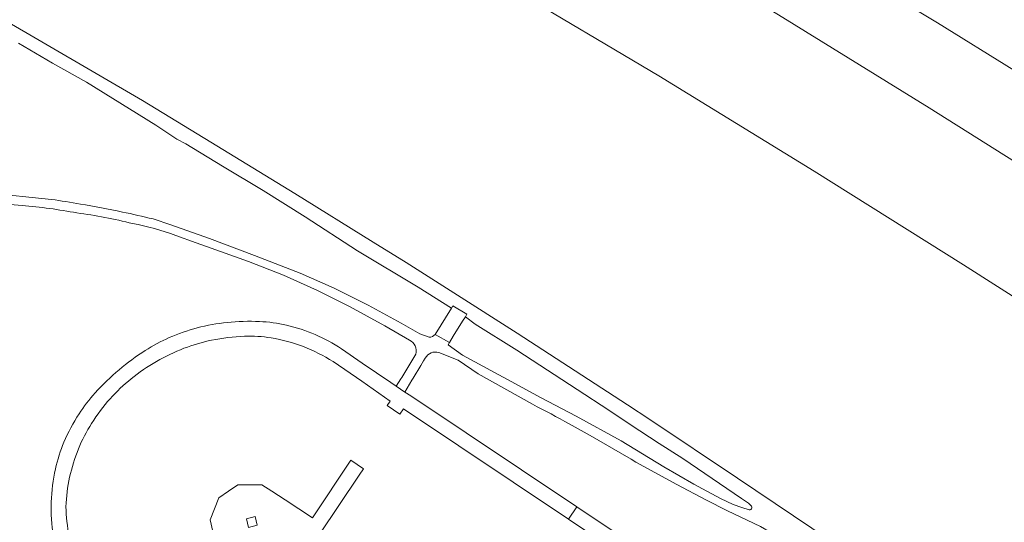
# Model space of a CAD drawing. Extents: x 152048 to 156914, y 461460 to 468786.
# Tile 266 of 272: x 154814 to 154946, y 468411 to 468478. Entities that reach past the tile are written whole.
import ezdxf

# ---------------------------------------------------------------- set-up
doc = ezdxf.new("R2010")
doc.units = 0
doc.header["$LTSCALE"] = 0.75
for name, color, linetype, lineweight in [('B-RO-VH-VERHARDING_BETON-GV', 251, 'CONTINUOUS', 18), ('B-RO-VH-VERHARDING_BETONSTRAATSTEEN-GV', 251, 'CONTINUOUS', 18), ('B-RO-VH-VERHARDING_GESLOTEN-GV', 251, 'CONTINUOUS', 18), ('B-RO-VH-VERHARDING_HALFVERHARDING_GRIND-GV', 251, 'CONTINUOUS', 18)]:
    doc.layers.add(name, color=color, linetype=linetype, lineweight=lineweight)

msp = doc.modelspace()

# ---------------------------------------------------------------- linework, layer by layer
at = {"layer": 'B-RO-VH-VERHARDING_BETON-GV'}
msp.add_lwpolyline([(154871.771, 468439.688), (154869.582, 468436.185), (154871.503, 468435.102), (154872.035, 468435.951), (154873.282, 468437.942), (154873.669, 468438.559), (154873.87, 468438.88), (154871.979, 468440.022)], close=True, dxfattribs=at)
msp.add_lwpolyline([(154871.771, 468439.688), (154869.582, 468436.185), (154871.503, 468435.102), (154872.035, 468435.951), (154873.282, 468437.942), (154873.669, 468438.559), (154873.87, 468438.88), (154871.979, 468440.022)], close=True, dxfattribs=at)
at = {"layer": 'B-RO-VH-VERHARDING_BETONSTRAATSTEEN-GV'}
for points in [[(154837.711, 468437.059, 0.0394751), (154833.966, 468435.755)], [(154837.711, 468437.059, 0.0394751), (154833.966, 468435.755)], [(154841.722, 468437.792, 0.0381028), (154837.711, 468437.059)], [(154841.722, 468437.792, 0.0381028), (154837.711, 468437.059)], [(154846.052, 468437.914, 0.0378713), (154841.722, 468437.792)], [(154846.052, 468437.914, 0.0378713), (154841.722, 468437.792)], [(154849.696, 468437.41, 0.0455186), (154846.052, 468437.914)], [(154849.696, 468437.41, 0.0455186), (154846.052, 468437.914)], [(154853.518, 468436.157, 0.0447363), (154849.696, 468437.41)], [(154853.518, 468436.157, 0.0447363), (154849.696, 468437.41)], [(154833.966, 468435.755, 0.0389349), (154830.744, 468434.03)], [(154833.966, 468435.755, 0.0389349), (154830.744, 468434.03)], [(154835.928, 468434.319, -0.0414607), (154839.641, 468435.409)], [(154835.928, 468434.319, -0.0414607), (154839.641, 468435.409)], [(154839.641, 468435.409, -0.041359), (154844.041, 468435.945)], [(154839.641, 468435.409, -0.041359), (154844.041, 468435.945)], [(154844.041, 468435.945, -0.0510709), (154847.625, 468435.722)], [(154844.041, 468435.945, -0.0510709), (154847.625, 468435.722)], [(154847.625, 468435.722, -0.0509847), (154851.936, 468434.55)], [(154847.625, 468435.722, -0.0509847), (154851.936, 468434.55)], [(154857.054, 468434.242, 0.044953), (154853.518, 468436.157)], [(154857.054, 468434.242, 0.044953), (154853.518, 468436.157)], [(154832.232, 468432.555, -0.0395356), (154835.928, 468434.319)], [(154832.232, 468432.555, -0.0395356), (154835.928, 468434.319)], [(154851.936, 468434.55, -0.051151), (154855.923, 468432.534)], [(154851.936, 468434.55, -0.051151), (154855.923, 468432.534)], [(154830.744, 468434.03, 0.0330158), (154827.239, 468431.444)], [(154830.744, 468434.03, 0.0330158), (154827.239, 468431.444)], [(154827.239, 468431.444, 0.0329119), (154824.021, 468428.342)], [(154827.239, 468431.444, 0.0329119), (154824.021, 468428.342)], [(154828.853, 468430.241, -0.0395511), (154832.232, 468432.555)], [(154828.853, 468430.241, -0.0395511), (154832.232, 468432.555)], [(154826.041, 468427.568, -0.0413914), (154828.853, 468430.241)], [(154826.041, 468427.568, -0.0413914), (154828.853, 468430.241)], [(154824.021, 468428.342, 0.0419049), (154821.863, 468425.534)], [(154824.021, 468428.342, 0.0419049), (154821.863, 468425.534)], [(154823.548, 468424.266, -0.0415724), (154826.041, 468427.568)], [(154823.548, 468424.266, -0.0415724), (154826.041, 468427.568)], [(154821.863, 468425.534, 0.041963), (154819.848, 468421.752)], [(154821.863, 468425.534, 0.041963), (154819.848, 468421.752)], [(154821.779, 468420.844, -0.0448188), (154823.548, 468424.266)], [(154821.779, 468420.844, -0.0448188), (154823.548, 468424.266)], [(154819.848, 468421.752, 0.0480336), (154818.692, 468418.168)], [(154819.848, 468421.752, 0.0480336), (154818.692, 468418.168)], [(154820.603, 468417.051, -0.044211), (154821.779, 468420.844)], [(154820.603, 468417.051, -0.044211), (154821.779, 468420.844)], [(154818.692, 468418.168, 0.0475414), (154818.138, 468413.707)], [(154818.692, 468418.168, 0.0475414), (154818.138, 468413.707)], [(154820.106, 468413.105, -0.0438485), (154820.603, 468417.051)], [(154820.106, 468413.105, -0.0438485), (154820.603, 468417.051)], [(154818.138, 468413.707, 0.0471006), (154818.433, 468409.186)], [(154818.138, 468413.707, 0.0471006), (154818.433, 468409.186)], [(154820.532, 468409.128, -0.0382389), (154820.106, 468413.105)], [(154820.532, 468409.128, -0.0382389), (154820.106, 468413.105)]]:
    msp.add_lwpolyline(points, format="xyb", dxfattribs=at)
for points in [[(154855.923, 468432.534), (154859.769, 468429.912), (154863.56, 468427.249), (154863.168, 468426.658), (154864.884, 468425.517), (154865.359, 468426.229), (154887.492, 468411.427), (154888.601, 468413.091), (154866.329, 468427.943), (154865.547, 468428.464), (154864.391, 468429.235), (154863.661, 468429.722), (154859.84, 468432.318), (154857.054, 468434.242)], [(154855.923, 468432.534), (154859.769, 468429.912), (154863.56, 468427.249), (154863.168, 468426.658), (154864.884, 468425.517), (154865.359, 468426.229), (154887.492, 468411.427), (154888.601, 468413.091), (154866.329, 468427.943), (154865.547, 468428.464), (154864.391, 468429.235), (154863.661, 468429.722), (154859.84, 468432.318), (154857.054, 468434.242)], [(154858.293, 468419.322), (154853.174, 468411.605), (154849.518, 468414.006), (154847.695, 468415.181), (154846.358, 468416.042), (154844.744, 468416.046), (154843.164, 468416.05), (154841.903, 468415.184), (154840.601, 468414.29), (154840.02, 468412.813), (154839.441, 468411.343), (154839.778, 468409.789), (154840.249, 468407.619), (154841.148, 468403.378), (154832.074, 468401.415), (154824.318, 468399.715), (154822.657, 468399.356), (154820.666, 468398.926), (154820.916, 468397.778), (154817.666, 468397.029), (154818.456, 468395.143)], [(154858.293, 468419.322), (154853.174, 468411.605), (154849.518, 468414.006), (154847.695, 468415.181), (154846.358, 468416.042), (154844.744, 468416.046), (154843.164, 468416.05), (154841.903, 468415.184), (154840.601, 468414.29), (154840.02, 468412.813), (154839.441, 468411.343), (154839.778, 468409.789), (154840.249, 468407.619), (154841.148, 468403.378), (154832.074, 468401.415), (154824.318, 468399.715), (154822.657, 468399.356), (154820.666, 468398.926), (154820.916, 468397.778), (154817.666, 468397.029), (154818.456, 468395.143)], [(154824.307, 468393.055), (154825.616, 468393.347), (154826.274, 468393.495), (154826.185, 468393.849), (154825.203, 468398.254), (154840.337, 468401.608), (154841.514, 468401.871), (154842.496, 468397.445), (154842.587, 468397.06), (154851.285, 468398.927), (154852.642, 468401.093), (154853.347, 468402.219), (154850.575, 468404.072), (154850.742, 468404.322), (154854.073, 468409.312), (154859.428, 468417.339), (154859.994, 468418.187), (154858.293, 468419.322)], [(154824.307, 468393.055), (154825.616, 468393.347), (154826.274, 468393.495), (154826.185, 468393.849), (154825.203, 468398.254), (154840.337, 468401.608), (154841.514, 468401.871), (154842.496, 468397.445), (154842.587, 468397.06), (154851.285, 468398.927), (154852.642, 468401.093), (154853.347, 468402.219), (154850.575, 468404.072), (154850.742, 468404.322), (154854.073, 468409.312), (154859.428, 468417.339), (154859.994, 468418.187), (154858.293, 468419.322)]]:
    msp.add_lwpolyline(points, dxfattribs=at)
for points in [[(154931.525, 468381.973), (154934.977, 468379.66), (154967.883, 468357.2), (154969.043, 468358.899), (154936.083, 468381.407), (154934.578, 468382.421), (154932.751, 468383.652), (154925.277, 468388.689), (154913.019, 468396.807), (154888.601, 468413.091), (154887.492, 468411.427)], [(154931.525, 468381.973), (154934.977, 468379.66), (154967.883, 468357.2), (154969.043, 468358.899), (154936.083, 468381.407), (154934.578, 468382.421), (154932.751, 468383.652), (154925.277, 468388.689), (154913.019, 468396.807), (154888.601, 468413.091), (154887.492, 468411.427)], [(154844.586, 468410.329), (154844.3, 468411.494), (154845.466, 468411.781), (154845.752, 468410.616)], [(154844.586, 468410.329), (154844.3, 468411.494), (154845.466, 468411.781), (154845.752, 468410.616)]]:
    msp.add_lwpolyline(points, close=True, dxfattribs=at)
at = {"layer": 'B-RO-VH-VERHARDING_GESLOTEN-GV'}
for points in [[(154796.689, 468529.796), (154816.763, 468518.777), (154838.26, 468506.735), (154858.546, 468495.068), (154879.543, 468482.755), (154899.594, 468470.803), (154920.43, 468458.045), (154940.432, 468445.505), (154958.173, 468434.192), (154964.647, 468448.267), (154956.183, 468453.709), (154935.829, 468466.559), (154915.616, 468479.01), (154894.672, 468491.543), (154874.152, 468503.704), (154853.385, 468515.708), (154832.598, 468527.576), (154811.409, 468539.321)], [(154931.472, 468481.244), (154936.936, 468477.928), (154947.171, 468471.591), (154947.146, 468470.793), (154947.348, 468470.637), (154948.193, 468470.916), (154962.442, 468461.797), (154962.502, 468460.847), (154963.031, 468460.549), (154963.955, 468460.925), (154968.999, 468457.729), (154969.433, 468458.672), (154970.904, 468461.87), (154972.39, 468465.1), (154972.58, 468465.514), (154974.044, 468468.698), (154974.395, 468469.46), (154971.215, 468471.539), (154958.643, 468480.41)]]:
    msp.add_lwpolyline(points, dxfattribs=at)
at = {"layer": 'B-RO-VH-VERHARDING_HALFVERHARDING_GRIND-GV'}
for points in [[(155012.037, 468347.283), (155000, 468355.532), (154925.158, 468406.821), (154917.645, 468411.877), (154910.124, 468416.92), (154898.369, 468424.775), (154895.365, 468426.765), (154889.279, 468430.74), (154880.6, 468436.342), (154872.1, 468441.774), (154865.722, 468445.803), (154861.31, 468448.553), (154850.77, 468455.06), (154845.153, 468458.508), (154839.527, 468461.942), (154830.356, 468467.524), (154804.418, 468482.636)], [(154813.752, 468475.207), (154818.318, 468472.521), (154822.844, 468469.981), (154832.179, 468464.209), (154834.969, 468462.354), (154836.18, 468461.709), (154841.103, 468458.736), (154846.554, 468455.464), (154852.191, 468451.939), (154859.2, 468447.395), (154867.321, 468442.505), (154871.771, 468439.688), (154871.979, 468440.022), (154873.87, 468438.88), (154873.669, 468438.559), (154874.973, 468437.552), (154880.54, 468434.079), (154889.678, 468428.13), (154891.875, 468426.709), (154897.025, 468423.278), (154899.644, 468421.576), (154902.792, 468419.557), (154906.734, 468416.888), (154910.669, 468414.214), (154911.587, 468413.567), (154911.92, 468413.258)], [(154813.752, 468475.207), (154818.318, 468472.521), (154822.844, 468469.981), (154832.179, 468464.209), (154834.969, 468462.354), (154836.18, 468461.709), (154841.103, 468458.736), (154846.554, 468455.464), (154852.191, 468451.939), (154859.2, 468447.395), (154867.321, 468442.505), (154871.771, 468439.688), (154871.979, 468440.022), (154873.87, 468438.88), (154873.669, 468438.559), (154874.973, 468437.552), (154880.54, 468434.079), (154889.678, 468428.13), (154891.875, 468426.709), (154897.025, 468423.278), (154899.644, 468421.576), (154902.792, 468419.557), (154906.734, 468416.888), (154910.669, 468414.214), (154911.587, 468413.567), (154911.92, 468413.258)], [(154818.172, 468454.261), (154809.526, 468455.133), (154804.816, 468455.609), (154798.855, 468455.64), (154796.654, 468455.774)], [(154818.172, 468454.261), (154809.526, 468455.133), (154804.816, 468455.609), (154798.855, 468455.64), (154796.654, 468455.774)], [(154797.193, 468454.595), (154806.704, 468454.086), (154814.225, 468453.474)], [(154797.193, 468454.595), (154806.704, 468454.086), (154814.225, 468453.474)], [(154868.815, 468435.81), (154867.568, 468436.247), (154865.055, 468437.707), (154860.62, 468440.097), (154856.068, 468442.372), (154851.517, 468444.387), (154845.376, 468446.749), (154839.35, 468449.023), (154834.152, 468450.884), (154831.796, 468451.645)], [(154868.815, 468435.81), (154867.568, 468436.247), (154865.055, 468437.707), (154860.62, 468440.097), (154856.068, 468442.372), (154851.517, 468444.387), (154845.376, 468446.749), (154839.35, 468449.023), (154834.152, 468450.884), (154831.796, 468451.645)], [(154834.84, 468449.449), (154837.56, 468448.449), (154840.217, 468447.496), (154844.572, 468445.935), (154849.277, 468444.112), (154853.824, 468442.086), (154858.099, 468439.937), (154862.843, 468437.332), (154866.151, 468435.433)], [(154834.84, 468449.449), (154837.56, 468448.449), (154840.217, 468447.496), (154844.572, 468445.935), (154849.277, 468444.112), (154853.824, 468442.086), (154858.099, 468439.937), (154862.843, 468437.332), (154866.151, 468435.433)], [(154911.711, 468412.689), (154910.694, 468412.978), (154909.532, 468413.399), (154907.833, 468414.184), (154904.269, 468416.128), (154900.24, 468418.423), (154894.554, 468421.923), (154888.509, 468425.244), (154883.815, 468427.703), (154879.773, 468429.86), (154873.288, 468433.406), (154871.368, 468434.799), (154871.503, 468435.102), (154869.582, 468436.185)], [(154911.711, 468412.689), (154910.694, 468412.978), (154909.532, 468413.399), (154907.833, 468414.184), (154904.269, 468416.128), (154900.24, 468418.423), (154894.554, 468421.923), (154888.509, 468425.244), (154883.815, 468427.703), (154879.773, 468429.86), (154873.288, 468433.406), (154871.368, 468434.799), (154871.503, 468435.102), (154869.582, 468436.185)], [(154867.027, 468433.531), (154865.115, 468430.414), (154865.003, 468430.231), (154865, 468430.226), (154864.391, 468429.235), (154865.547, 468428.464), (154866.488, 468430.039), (154866.661, 468430.328), (154867.674, 468432.022), (154868.048, 468432.649), (154868.272, 468433.023)], [(154867.027, 468433.531), (154865.115, 468430.414), (154865.003, 468430.231), (154865, 468430.226), (154864.391, 468429.235), (154865.547, 468428.464), (154866.488, 468430.039), (154866.661, 468430.328), (154867.674, 468432.022), (154868.048, 468432.649), (154868.272, 468433.023)], [(154870.096, 468433.772), (154872.7, 468432.743), (154875.388, 468430.905), (154882.662, 468426.82)], [(154870.096, 468433.772), (154872.7, 468432.743), (154875.388, 468430.905), (154882.662, 468426.82)], [(154887.587, 468424.202), (154890.399, 468422.627), (154895.859, 468419.449), (154896.486, 468419.074), (154902.013, 468416.091), (154905.889, 468414.013), (154908.796, 468412.534), (154913.208, 468410.466), (154914.582, 468409.656), (154917.877, 468407.438), (154920.379, 468405.571), (154921.03, 468405.043), (154922.518, 468403.251), (154925.918, 468399.078), (154928.085, 468396.19), (154929.382, 468394.486), (154930.704, 468392.749), (154931.293, 468391.634), (154932.774, 468388.825), (154933.397, 468386.493)], [(154887.587, 468424.202), (154890.399, 468422.627), (154895.859, 468419.449), (154896.486, 468419.074), (154902.013, 468416.091), (154905.889, 468414.013), (154908.796, 468412.534), (154913.208, 468410.466), (154914.582, 468409.656), (154917.877, 468407.438), (154920.379, 468405.571), (154921.03, 468405.043), (154922.518, 468403.251), (154925.918, 468399.078), (154928.085, 468396.19), (154929.382, 468394.486), (154930.704, 468392.749), (154931.293, 468391.634), (154932.774, 468388.825), (154933.397, 468386.493)]]:
    msp.add_lwpolyline(points, dxfattribs=at)
for points in [[(154822.038, 468453.648, 0.007982), (154818.172, 468454.261)], [(154822.038, 468453.648, 0.007982), (154818.172, 468454.261)], [(154814.225, 468453.474, -0.0231076), (154821.585, 468452.458)], [(154814.225, 468453.474, -0.0231076), (154821.585, 468452.458)], [(154827.671, 468452.58, 0.0078325), (154822.038, 468453.648)], [(154827.671, 468452.58, 0.0078325), (154822.038, 468453.648)], [(154831.796, 468451.645, 0.0103852), (154827.671, 468452.58)], [(154831.796, 468451.645, 0.0103852), (154827.671, 468452.58)], [(154821.585, 468452.458, -0.0287114), (154829.04, 468451.038)], [(154821.585, 468452.458, -0.0287114), (154829.04, 468451.038)], [(154829.04, 468451.038, -0.0371172), (154834.84, 468449.449)], [(154829.04, 468451.038, -0.0371172), (154834.84, 468449.449)], [(154866.151, 468435.433, -0.3406045), (154867.027, 468433.531)], [(154866.151, 468435.433, -0.3406045), (154867.027, 468433.531)], [(154869.582, 468436.185, -0.2718816), (154868.815, 468435.81)], [(154869.582, 468436.185, -0.2718816), (154868.815, 468435.81)], [(154868.272, 468433.023, -0.3397142), (154870.096, 468433.772)], [(154868.272, 468433.023, -0.3397142), (154870.096, 468433.772)], [(154882.662, 468426.82, -0.005695), (154887.587, 468424.202)], [(154882.662, 468426.82, -0.005695), (154887.587, 468424.202)], [(154911.92, 468413.258, -0.8100055), (154911.711, 468412.689)], [(154911.92, 468413.258, -0.8100055), (154911.711, 468412.689)]]:
    msp.add_lwpolyline(points, format="xyb", dxfattribs=at)

doc.saveas('drawing.dxf')
